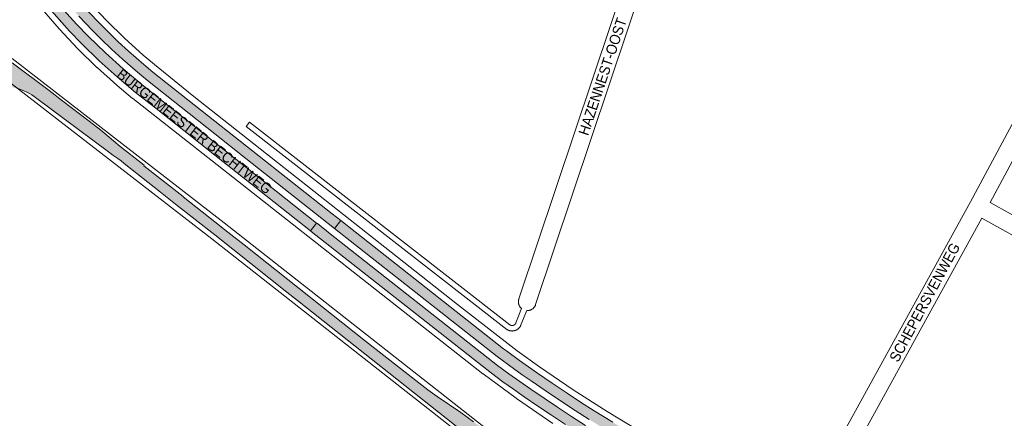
# Paper-space layout 'Layout1' of a CAD drawing. Header units: metres. Extents: x 123097 to 144122, y 392739 to 407589.
# Tile 409 of 510: x 135857 to 136581, y 399156 to 399449. Entities that reach past the tile are written whole.
import ezdxf
from ezdxf.enums import TextEntityAlignment as Align

# ---------------------------------------------------------------- set-up
doc = ezdxf.new("R2010")
doc.units = ezdxf.units.M
doc.header["$MEASUREMENT"] = 0
for name, color, linetype, lineweight in [('gs-anno-wegen algemeen tekst', 7, 'Continuous', 0), ('gs-knt-aanvullende hoofdweg', 7, 'Continuous', 0), ('gs-knt-hoofdweg', 7, 'Continuous', 0), ('gs-knt-paden', 7, 'Continuous', 0), ('gs-knt-wegen algemeen', 7, 'Continuous', 0), ('ir-ARC-asfalt-hoofdwegen-te inspecteren', 5, 'Continuous', 0)]:
    doc.layers.add(name, color=color, linetype=linetype, lineweight=lineweight)
doc.styles.add('Style-Arial', font='arial.ttf')

psp = doc.layouts.get("Layout1")

# ---------------------------------------------------------------- hatches: boundary and pattern name
at = {"layer": 'ir-ARC-asfalt-hoofdwegen-te inspecteren', "linetype": 'Continuous', "lineweight": 13, "extrusion": (0, 0, -1)}
for points in [[(-135960.137, 399390.767), (-135946.25, 399401.766), (-135932.726, 399413.21), (-135919.58, 399425.085), (-135906.826, 399437.38), (-135898.534, 399445.817), (-135881.705, 399464.856), (-135874.452, 399473.72), (-135867.461, 399482.792), (-135861.232, 399491.33), (-135855.187, 399500), (-135851.305, 399505.784), (-135849.62, 399508.414), (-135843.291, 399518.574), (-135837.166, 399528.858), (-135833.944, 399534.502), (-135830.838, 399540.21), (-135826.127, 399549.148), (-135823.723, 399554.054), (-135817.317, 399550.833), (-135819.571, 399546.35), (-135824.046, 399537.667), (-135826.299, 399533.485), (-135828.616, 399529.339), (-135830.76, 399525.442), (-135837.06, 399514.889), (-135843.553, 399504.454), (-135846.423, 399500), (-135853.766, 399489.254), (-135861.405, 399478.716), (-135868.656, 399469.272), (-135876.174, 399460.038), (-135893.079, 399440.921), (-135902.272, 399431.563), (-135915.046, 399419.271), (-135928.212, 399407.399), (-135941.754, 399395.96), (-135955.66, 399384.964), (-136000, 399349.765), (-136070.342, 399293.959), (-136074.924, 399299.734), (-136000, 399359.153)], [(-135860.404, 399515.453), (-135850.205, 399531.934), (-135835.639, 399560.143), (-135835.41, 399560.007), (-135828.76, 399556.514), (-135828.511, 399556.413), (-135836.611, 399540.845), (-135842.803, 399530.049), (-135848.436, 399520.687), (-135854.263, 399511.445), (-135858.584, 399504.89), (-135861.919, 399500), (-135865.334, 399495.129), (-135868.812, 399490.303), (-135876.155, 399480.511), (-135883.763, 399470.923), (-135891.818, 399461.385), (-135900.125, 399452.065), (-135910.077, 399441.532), (-135916.355, 399435.205), (-135924.134, 399427.689), (-135932.068, 399420.337), (-135943.165, 399410.709), (-135950.43, 399404.72), (-136000, 399365.434), (-136022.878, 399347.302), (-136088.112, 399295.795), (-136092.677, 399301.549), (-136086.329, 399306.558), (-136027.887, 399352.669), (-136000, 399374.794), (-135954.501, 399410.893), (-135947.814, 399416.411), (-135936.57, 399426.228), (-135928.994, 399433.238), (-135921.566, 399440.404), (-135913.276, 399448.803), (-135905.194, 399457.402), (-135897.226, 399466.362), (-135889.501, 399475.533), (-135882.084, 399484.85), (-135874.919, 399494.363), (-135870.858, 399500), (-135866.224, 399506.672)]]:
    psp.add_hatch(color=5, dxfattribs=at).paths.add_polyline_path(points, flags=0)
at = {"layer": 'ir-ARC-asfalt-hoofdwegen-te inspecteren', "linetype": 'Continuous', "lineweight": 13}
for points in [[(135971.208, 399313.752), (136000, 399290.951), (136053.025, 399248.91), (136060.738, 399242.795), (136189.361, 399140.818), (136197.172, 399148.355), (136190.325, 399153.487), (136180.996, 399160.126), (136163.603, 399171.956), (136156.723, 399176.954), (136149.976, 399182.139), (136110.849, 399212.774), (136021.62, 399283.64), (136009.602, 399292.98), (136000, 399300.583), (135976.699, 399319.033), (135976.8, 399319.165), (135947.927, 399341.94), (135948.18, 399342.296), (135929.291, 399357.182), (135926.967, 399359.09), (135916.271, 399368.076), (135907.601, 399374.839), (135888.253, 399389.545), (135878.095, 399397.256), (135850.994, 399417.812), (135845.885, 399421.687), (135844.702, 399422.584), (135835.98, 399411.55), (135842.468, 399406.611), (135851.905, 399399.427), (135853.202, 399399.203), (135855.25, 399398.67), (135857.269, 399398.035), (135858.797, 399397.434), (135859.614, 399397.112), (135861.904, 399396.059), (135863.661, 399395.084), (135865.37, 399394.027), (135867.209, 399392.785), (135868.213, 399392.051), (135921.758, 399352.095), (135924.996, 399349.757), (135928.678, 399347.201), (135931.099, 399345.443), (135933.479, 399343.629), (135960.059, 399322.581)], [(136301.803, 399123.79), (136306.042, 399130.586), (136296.087, 399136.281), (136272.629, 399150.781), (136262.277, 399157.402), (136252.002, 399164.143), (136242.228, 399170.714), (136232.518, 399177.379), (136224.412, 399183.047), (136216.35, 399188.777), (136207.923, 399194.944), (136084.971, 399291.816), (136075.5, 399299.278), (136074.924, 399299.734), (136070.342, 399293.959), (136070.79, 399293.604), (136203.448, 399189.114), (136211.914, 399182.913), (136219.756, 399177.358), (136227.638, 399171.859), (136237.572, 399165.006), (136247.572, 399158.248), (136257.91, 399151.482), (136268.333, 399144.849), (136294.647, 399128.702), (136301.253, 399124.164)], [(136310.479, 399133.909), (136314.321, 399140.206), (136306.724, 399144.637), (136292.836, 399153.02), (136279.039, 399161.552), (136269.074, 399167.897), (136259.196, 399174.377), (136248.194, 399181.789), (136237.258, 399189.298), (136230.663, 399193.916), (136224.108, 399198.591), (136214.457, 399205.603), (136212.245, 399207.21), (136103.258, 399293.201), (136092.677, 399301.549), (136088.112, 399295.795), (136207.72, 399201.356), (136219.722, 399192.611), (136226.153, 399188.055), (136232.623, 399183.556), (136243.765, 399175.907), (136254.967, 399168.345), (136265.054, 399161.702), (136275.227, 399155.193), (136288.44, 399146.994), (136296.982, 399141.832), (136310.294, 399133.71)]]:
    psp.add_hatch(color=5, dxfattribs=at).paths.add_polyline_path(points, flags=0)

# ---------------------------------------------------------------- linework, layer by layer
at = {"layer": 'gs-knt-aanvullende hoofdweg', "color": 7, "linetype": 'Continuous', "flags": 128}
for points in [[(135850.991, 399420.948), (136006.95, 399299.842), (136006.985, 399299.815), (136203.517, 399145.357), (136210.612, 399140.26), (136210.906, 399140.038), (136211.188, 399139.802), (136211.459, 399139.551), (136211.503, 399139.507), (136329.6, 399048.213)], [(136197.002, 399131.543), (136194.622, 399133.253), (136194.364, 399133.447), (135997.721, 399287.992), (135848.024, 399404.236)]]:
    psp.add_lwpolyline(points, dxfattribs=at)
at = {"layer": 'gs-knt-hoofdweg', "color": 7, "linetype": 'Continuous', "flags": 128}
for points in [[(135907.621, 399462.325), (135920.358, 399448.786), (135933.571, 399435.865), (135947.42, 399423.409), (135958.323, 399414.304), (135984.679, 399392.897), (136178.545, 399239.641), (136222.357, 399205.589), (136238.872, 399193.776), (136263.52, 399177.007), (136288.549, 399160.933), (136313.995, 399145.528)], [(136248.632, 399152.124), (136221.785, 399170.546), (136221.562, 399170.705), (136197.272, 399188.625), (136197.073, 399188.777), (135939.751, 399391.333), (135939.571, 399391.479), (135928.183, 399400.989), (135927.961, 399401.181), (135913.535, 399414.156), (135913.352, 399414.326), (135906.302, 399421.077), (135906.182, 399421.194), (135899.275, 399428.091), (135899.101, 399428.271), (135885.798, 399442.413), (135885.574, 399442.661), (135872.872, 399457.347)]]:
    psp.add_lwpolyline(points, dxfattribs=at)
at = {"layer": 'gs-knt-paden', "color": 7, "linetype": 'Continuous', "flags": 128}
psp.add_lwpolyline([(136229.393, 399235.277), (136225.187, 399224.67), (136225.151, 399224.58), (136225.113, 399224.491), (136225.075, 399224.402), (136225.035, 399224.315), (136224.994, 399224.227), (136224.951, 399224.139), (136224.907, 399224.053), (136224.863, 399223.968), (136224.817, 399223.882), (136224.77, 399223.798), (136224.721, 399223.714), (136224.672, 399223.631), (136224.622, 399223.548), (136224.57, 399223.466), (136224.517, 399223.385), (136224.463, 399223.305), (136224.408, 399223.226), (136224.352, 399223.147), (136224.294, 399223.068), (136224.236, 399222.992), (136224.177, 399222.915), (136224.116, 399222.84), (136224.055, 399222.765), (136223.993, 399222.691), (136223.929, 399222.618), (136223.865, 399222.546), (136223.799, 399222.474), (136223.733, 399222.405), (136223.665, 399222.335), (136223.597, 399222.266), (136223.527, 399222.199), (136223.458, 399222.133), (136223.386, 399222.067), (136223.314, 399222.002), (136223.241, 399221.938), (136223.168, 399221.876), (136223.093, 399221.815), (136223.017, 399221.754), (136222.941, 399221.694), (136222.864, 399221.636), (136222.786, 399221.579), (136222.707, 399221.522), (136222.627, 399221.467), (136222.548, 399221.413), (136222.467, 399221.36), (136222.385, 399221.308), (136222.302, 399221.258), (136222.219, 399221.208), (136222.136, 399221.16), (136222.051, 399221.113), (136221.966, 399221.066), (136221.88, 399221.022), (136221.794, 399220.978), (136221.707, 399220.935), (136221.619, 399220.894), (136221.532, 399220.854), (136221.443, 399220.815), (136221.354, 399220.777), (136221.264, 399220.741), (136221.174, 399220.706), (136221.083, 399220.672), (136220.992, 399220.639), (136220.9, 399220.608), (136220.809, 399220.578), (136220.717, 399220.549), (136220.623, 399220.521), (136220.53, 399220.495), (136220.437, 399220.47), (136220.343, 399220.446), (136220.249, 399220.424), (136220.154, 399220.403), (136220.06, 399220.383), (136219.965, 399220.364), (136219.87, 399220.347), (136219.774, 399220.331), (136219.679, 399220.317), (136219.583, 399220.303), (136219.487, 399220.291), (136219.39, 399220.281), (136219.295, 399220.272), (136219.198, 399220.264), (136219.101, 399220.257), (136219.004, 399220.252), (136218.909, 399220.248), (136218.812, 399220.245), (136218.715, 399220.244), (136218.618, 399220.244), (136218.522, 399220.245), (136218.425, 399220.248), (136218.328, 399220.252), (136218.231, 399220.257), (136218.135, 399220.264), (136218.038, 399220.272), (136217.942, 399220.282), (136217.845, 399220.292), (136217.75, 399220.304), (136217.654, 399220.318), (136217.558, 399220.332), (136217.463, 399220.348), (136217.368, 399220.366), (136217.273, 399220.384), (136217.178, 399220.404), (136217.083, 399220.426), (136216.99, 399220.448), (136216.896, 399220.472), (136216.802, 399220.497), (136216.709, 399220.524), (136216.617, 399220.551), (136216.524, 399220.58), (136216.432, 399220.61), (136216.341, 399220.642), (136216.25, 399220.675), (136216.16, 399220.709), (136216.069, 399220.744), (136215.979, 399220.781), (136215.891, 399220.818), (136215.802, 399220.857), (136215.714, 399220.897), (136215.626, 399220.939), (136215.54, 399220.981), (136215.454, 399221.025), (136215.368, 399221.07), (136215.282, 399221.117), (136215.199, 399221.164), (136215.115, 399221.212), (136215.031, 399221.262), (136214.949, 399221.313), (136214.868, 399221.364), (136214.794, 399221.414), (136214.723, 399221.467), (136023.052, 399370.781, -0.3847563), (136023.05, 399370.795), (136025.508, 399373.951, -0.3847595), (136025.522, 399373.953), (136217.114, 399224.7), (136217.148, 399224.68), (136217.184, 399224.659), (136217.219, 399224.639), (136217.255, 399224.62), (136217.291, 399224.601), (136217.327, 399224.582), (136217.364, 399224.564), (136217.4, 399224.547), (136217.437, 399224.53), (136217.474, 399224.513), (136217.512, 399224.497), (136217.549, 399224.482), (136217.587, 399224.467), (136217.625, 399224.452), (136217.663, 399224.438), (136217.702, 399224.425), (136217.74, 399224.412), (136217.779, 399224.4), (136217.818, 399224.388), (136217.857, 399224.376), (136217.896, 399224.366), (136217.936, 399224.355), (136217.975, 399224.346), (136218.014, 399224.336), (136218.054, 399224.328), (136218.094, 399224.32), (136218.134, 399224.312), (136218.174, 399224.305), (136218.214, 399224.299), (136218.255, 399224.293), (136218.295, 399224.287), (136218.335, 399224.283), (136218.376, 399224.278), (136218.416, 399224.274), (136218.457, 399224.271), (136218.497, 399224.269), (136218.538, 399224.267), (136218.579, 399224.265), (136218.619, 399224.264)], format="xyb", dxfattribs=at)
psp.add_lwpolyline([(136218.619, 399224.264), (136218.66, 399224.264), (136218.701, 399224.264), (136218.741, 399224.264), (136218.782, 399224.266), (136218.822, 399224.268), (136218.863, 399224.27), (136218.904, 399224.273), (136218.944, 399224.276), (136218.985, 399224.28), (136219.025, 399224.285), (136219.066, 399224.29), (136219.106, 399224.296), (136219.146, 399224.302), (136219.186, 399224.309), (136219.226, 399224.316), (136219.266, 399224.324), (136219.306, 399224.332), (136219.346, 399224.341), (136219.385, 399224.35), (136219.425, 399224.36), (136219.464, 399224.371), (136219.503, 399224.382), (136219.542, 399224.394), (136219.581, 399224.406), (136219.619, 399224.418), (136219.658, 399224.431), (136219.696, 399224.445), (136219.735, 399224.459), (136219.772, 399224.474), (136219.81, 399224.489), (136219.847, 399224.505), (136219.885, 399224.521), (136219.922, 399224.538), (136219.959, 399224.555), (136219.995, 399224.573), (136220.032, 399224.592), (136220.068, 399224.61), (136220.103, 399224.629), (136220.139, 399224.649), (136220.174, 399224.669), (136220.209, 399224.69), (136220.244, 399224.711), (136220.279, 399224.733), (136220.313, 399224.755), (136220.346, 399224.777), (136220.38, 399224.801), (136220.413, 399224.824), (136220.446, 399224.848), (136220.479, 399224.872), (136220.511, 399224.897), (136220.543, 399224.922), (136220.574, 399224.948), (136220.605, 399224.974), (136220.636, 399225.001), (136220.667, 399225.028), (136220.697, 399225.055), (136220.727, 399225.083), (136220.756, 399225.111), (136220.785, 399225.14), (136220.814, 399225.169), (136220.842, 399225.198), (136220.869, 399225.227), (136220.897, 399225.258), (136220.924, 399225.288), (136220.95, 399225.319), (136220.976, 399225.35), (136221.002, 399225.382), (136221.027, 399225.414), (136221.052, 399225.446), (136221.077, 399225.478), (136221.1, 399225.511), (136221.124, 399225.545), (136221.147, 399225.578), (136221.17, 399225.612), (136221.192, 399225.646), (136221.213, 399225.68), (136221.234, 399225.715), (136221.255, 399225.75), (136221.275, 399225.785), (136221.295, 399225.821), (136221.314, 399225.857), (136221.333, 399225.893), (136221.351, 399225.929), (136221.369, 399225.966), (136221.386, 399226.002), (136221.403, 399226.04), (136221.42, 399226.077), (136221.435, 399226.115), (136221.451, 399226.152), (136225.656, 399236.759)], dxfattribs=at)
at = {"layer": 'gs-knt-wegen algemeen', "color": 7, "linetype": 'Continuous', "flags": 128}
for points in [[(136225.656, 399236.759), (136225.536, 399236.858), (136225.3, 399237.074), (136225.075, 399237.301), (136224.861, 399237.538), (136224.659, 399237.786), (136224.47, 399238.043), (136224.293, 399238.31), (136224.13, 399238.584), (136223.98, 399238.867), (136223.845, 399239.156), (136223.724, 399239.452), (136223.617, 399239.753), (136223.525, 399240.059), (136223.449, 399240.369), (136223.388, 399240.683), (136223.342, 399240.999), (136223.312, 399241.317), (136223.297, 399241.636), (136223.299, 399241.956), (136223.315, 399242.275), (136223.348, 399242.593), (136223.396, 399242.909), (136223.46, 399243.222), (136223.538, 399243.532), (136223.632, 399243.837), (136346.16, 399610.155)], [(136358.478, 399605.935), (136235.98, 399239.707), (136235.871, 399239.407), (136235.748, 399239.112), (136235.61, 399238.823), (136235.458, 399238.542), (136235.293, 399238.269), (136235.114, 399238.004), (136234.923, 399237.748), (136234.72, 399237.502), (136234.504, 399237.266), (136234.277, 399237.041), (136234.04, 399236.827), (136233.792, 399236.625), (136233.535, 399236.436), (136233.268, 399236.259), (136232.994, 399236.096), (136232.711, 399235.946), (136232.422, 399235.811), (136232.126, 399235.69), (136231.825, 399235.583), (136231.519, 399235.491), (136231.209, 399235.415), (136230.895, 399235.354), (136230.579, 399235.308), (136230.261, 399235.278), (136229.942, 399235.263), (136229.622, 399235.265), (136229.393, 399235.277)], [(136430.706, 399086.448), (136441.959, 399106.748), (136449.61, 399121.923), (136449.715, 399122.122), (136555.73, 399315.417), (136636.485, 399466.058)], [(136647.734, 399459.486), (136570.219, 399314.887)], [(136570.219, 399314.887), (136615.084, 399289.926)], [(136564.011, 399303.441), (136461.185, 399115.96), (136453.528, 399100.772), (136453.409, 399100.547), (136442.439, 399080.76)], [(136608.783, 399278.532), (136564.011, 399303.441)]]:
    psp.add_lwpolyline(points, dxfattribs=at)
at = {"layer": 'ir-ARC-asfalt-hoofdwegen-te inspecteren', "color": 5, "linetype": 'Continuous', "lineweight": 13}
for points in [[(135876.174, 399460.038), (135893.079, 399440.921), (135902.272, 399431.563), (135915.046, 399419.271), (135928.212, 399407.399), (135941.754, 399395.96), (135955.66, 399384.964), (136000, 399349.765), (136070.342, 399293.959), (136074.924, 399299.734), (136000, 399359.153), (135960.137, 399390.767), (135946.25, 399401.766), (135932.726, 399413.21), (135919.58, 399425.085), (135906.826, 399437.38), (135898.534, 399445.817), (135881.705, 399464.856)], [(135900.125, 399452.065), (135910.077, 399441.532), (135916.355, 399435.205), (135924.134, 399427.689), (135932.068, 399420.337), (135943.165, 399410.709), (135950.43, 399404.72), (136000, 399365.434), (136022.878, 399347.302), (136088.112, 399295.795), (136092.677, 399301.549), (136086.329, 399306.558), (136027.887, 399352.669), (136000, 399374.794), (135954.501, 399410.893), (135947.814, 399416.411), (135936.57, 399426.228), (135928.994, 399433.238), (135921.566, 399440.404), (135913.276, 399448.803), (135905.194, 399457.402)], [(136272.629, 399150.781), (136262.277, 399157.402), (136252.002, 399164.143), (136242.228, 399170.714), (136232.518, 399177.379), (136224.412, 399183.047), (136216.35, 399188.777), (136207.923, 399194.944), (136084.971, 399291.816), (136075.5, 399299.278), (136074.924, 399299.734), (136070.342, 399293.959), (136070.79, 399293.604), (136203.448, 399189.114), (136211.914, 399182.913), (136219.756, 399177.358), (136227.638, 399171.859), (136237.572, 399165.006), (136247.572, 399158.248), (136257.91, 399151.482)], [(136292.836, 399153.02), (136279.039, 399161.552), (136269.074, 399167.897), (136259.196, 399174.377), (136248.194, 399181.789), (136237.258, 399189.298), (136230.663, 399193.916), (136224.108, 399198.591), (136214.457, 399205.603), (136212.245, 399207.21), (136103.258, 399293.201), (136092.677, 399301.549), (136088.112, 399295.795), (136207.72, 399201.356), (136219.722, 399192.611), (136226.153, 399188.055), (136232.623, 399183.556), (136243.765, 399175.907), (136254.967, 399168.345), (136265.054, 399161.702), (136275.227, 399155.193)]]:
    psp.add_lwpolyline(points, dxfattribs=at)
at = {"layer": 'ir-ARC-asfalt-hoofdwegen-te inspecteren', "color": 5, "linetype": 'Continuous', "lineweight": 13, "flags": 128}
for points in [[(136190.325, 399153.487), (136180.996, 399160.126), (136163.603, 399171.956), (136156.723, 399176.954), (136149.976, 399182.139), (136110.849, 399212.774), (136021.62, 399283.64), (136009.602, 399292.98), (136000, 399300.583), (135976.699, 399319.033), (135976.8, 399319.165), (135947.927, 399341.94), (135948.18, 399342.296), (135929.291, 399357.182), (135926.967, 399359.09), (135916.271, 399368.076), (135907.601, 399374.839), (135888.253, 399389.545), (135878.095, 399397.256), (135850.994, 399417.812)], [(135855.25, 399398.67), (135857.269, 399398.035), (135858.797, 399397.434), (135859.614, 399397.112), (135861.904, 399396.059), (135863.661, 399395.084), (135865.37, 399394.027), (135867.209, 399392.785), (135868.213, 399392.051), (135921.758, 399352.095), (135924.996, 399349.757), (135928.678, 399347.201), (135931.099, 399345.443), (135933.479, 399343.629), (135960.059, 399322.581), (135971.208, 399313.752), (136000, 399290.951), (136053.025, 399248.91), (136060.738, 399242.795), (136189.361, 399140.818)]]:
    psp.add_lwpolyline(points, dxfattribs=at)

# ---------------------------------------------------------------- texts
at = {"layer": 'gs-anno-wegen algemeen tekst', "color": 7, "style": 'Style-Arial', "width": 0.909091}
for s, rotation, p in [('HAZENNEST-OOST', 71.485367, (136285.184, 399407.582)), ('BURGEMEESTER BECHTWEG', 321.791262, (135985.043, 399367.147))]:
    psp.add_text(s, height=7.7, rotation=rotation, dxfattribs=at).set_placement(p, align=Align.MIDDLE_CENTER)
at = {"layer": 'gs-anno-wegen algemeen tekst', "color": 7, "transparency": 33554636, "style": 'Style-Arial', "width": 0.909091}
psp.add_text('SCHEPERSVENWEG', height=7.7, rotation=61.801815, dxfattribs=at).set_placement((136522.048, 399241.343), align=Align.MIDDLE_CENTER)

doc.saveas('drawing.dxf')
